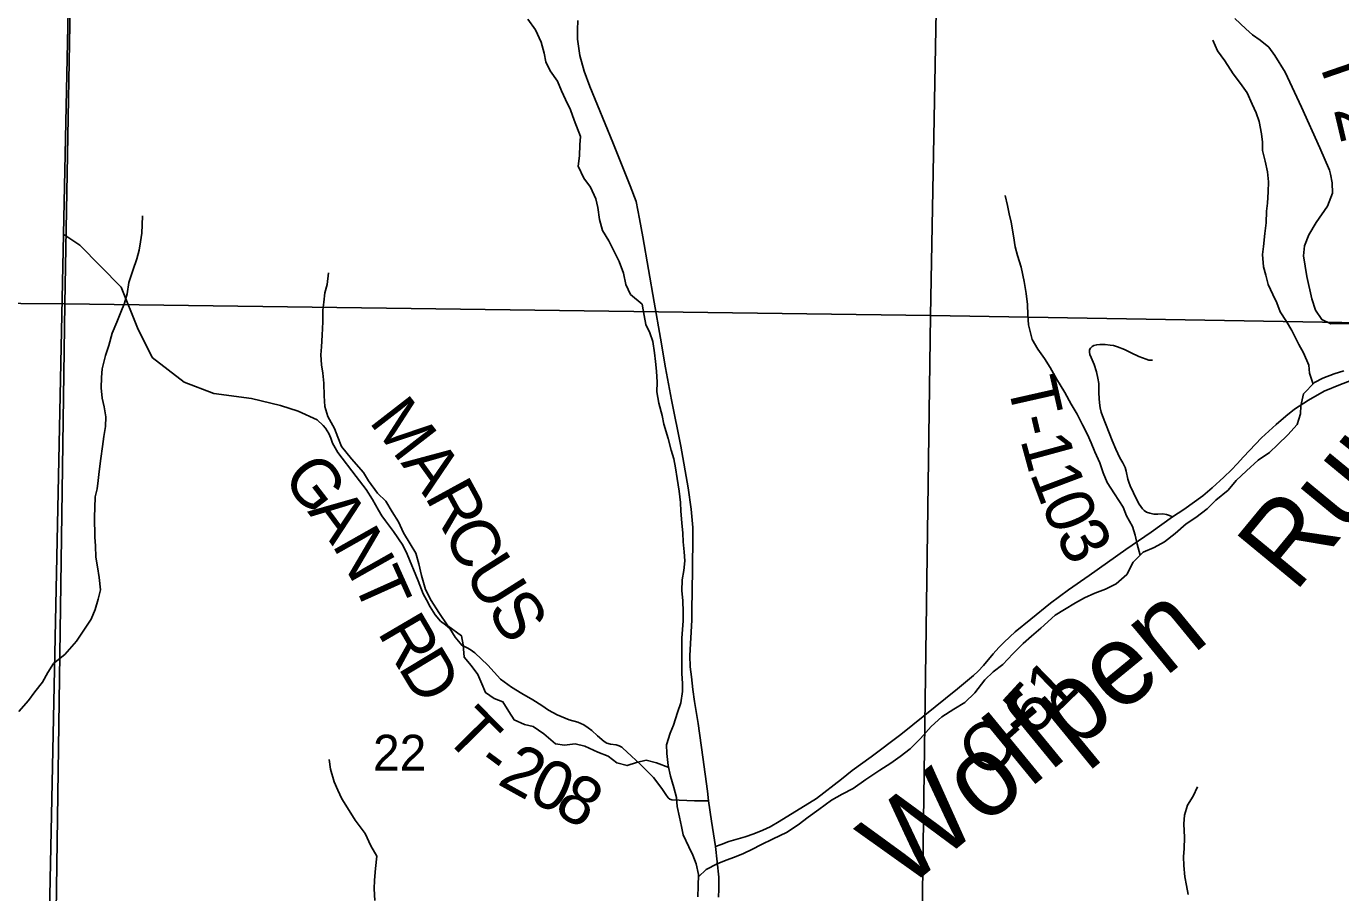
# Model space of a CAD drawing. Extents: x 0 to 191, y 0 to 55.
# Drawn here: x 144.942 to 145.71, y 18.996 to 19.502 of the extents above; entities that cross this region are included whole.
import ezdxf

# ---------------------------------------------------------------- set-up
doc = ezdxf.new("R2010")
doc.units = 0
for name, color, linetype in [('GM_X_Corporation', 7, 'Continuous'), ('GM_X_County_Road', 7, 'Continuous'), ('GM_X_County_Road_Text', 7, 'Continuous'), ('GM_X_Minor_River', 7, 'Continuous'), ('GM_X_Minor_River_Text', 7, 'Continuous'), ('GM_X_Section_Text', 7, 'Continuous'), ('GM_X_Township_Road', 7, 'Continuous'), ('GM_X_Township_Road_Text', 7, 'Continuous')]:
    doc.layers.add(name, color=color, linetype=linetype)

msp = doc.modelspace()

# ---------------------------------------------------------------- linework, layer by layer
at = {"layer": 'GM_X_Corporation'}
for points in [[(143.27549, 20.86338), (143.27549, 18.61761), (144.95109, 18.61761), (144.95114, 18.62602), (144.95248, 18.83447), (144.96379, 19.38085), (144.96901, 19.63307), (144.9877, 20.24306), (144.98772, 20.24394), (144.99193, 20.41256)], [(147.2922, 18.93707), (146.93654, 18.94104), (146.93471, 18.94106), (146.51062, 18.94581), (146.50863, 18.94583), (146.50158, 18.94609), (146.50143, 18.93552), (146.50148, 18.93291), (146.50364, 18.81472), (146.39631, 18.81676), (146.39292, 18.81682), (146.22157, 18.81892), (146.2193, 18.81895), (146.02179, 18.82137), (146.02132, 18.82137), (145.2726, 18.83055), (145.27127, 18.83057), (144.95248, 18.83447), (144.96379, 19.38085), (144.96901, 19.63307), (144.9877, 20.24306), (144.98772, 20.24394), (144.99193, 20.41256)]]:
    msp.add_lwpolyline(points, dxfattribs=at)
for points in [[(144.45738, 19.84668), (144.97358, 19.84025), (144.96449, 19.34012), (144.45116, 19.34394)], [(145.47935, 19.83503), (145.47009, 19.33338), (144.96449, 19.34012), (144.97358, 19.84025)], [(145.47935, 19.83503), (146.00338, 19.8309), (145.9964, 19.32433), (145.47009, 19.33338)], [(144.45116, 19.34394), (144.96449, 19.34012), (144.95737, 18.8349), (144.44459, 18.83967)], [(145.47009, 19.33338), (145.46297, 18.82758), (144.95737, 18.8349), (144.96449, 19.34012)], [(145.47009, 19.33338), (145.9964, 19.32433), (145.9888, 18.82212), (145.46297, 18.82758)]]:
    msp.add_lwpolyline(points, close=True, dxfattribs=at)
at = {"layer": 'GM_X_County_Road'}
for points in [[(145.26412, 19.50555), (145.26382, 19.50018), (145.26397, 19.49474), (145.26533, 19.48506), (145.2679, 19.47599), (145.27108, 19.46706), (145.28446, 19.4344), (145.29475, 19.40899), (145.29815, 19.39984), (145.30019, 19.38978), (145.30208, 19.3792), (145.30866, 19.34101), (145.31244, 19.31999), (145.31531, 19.30282), (145.31887, 19.28407), (145.32416, 19.257), (145.32847, 19.23258), (145.33029, 19.22025), (145.33127, 19.20944), (145.33119, 19.20407), (145.33097, 19.18517), (145.33089, 19.17246), (145.33074, 19.16135), (145.33059, 19.15545), (145.3296, 19.1348), (145.32968, 19.12823), (145.33044, 19.12233), (145.33134, 19.11484), (145.33233, 19.10781), (145.33429, 19.09503), (145.33709, 19.07545), (145.33981, 19.05548), (145.34049, 19.04996), (145.34223, 19.03802), (145.34443, 19.02327), (145.34548, 19.0142), (145.34639, 19.00535), (145.34647, 18.99839), (145.34624, 18.99363)], [(145.34443, 19.02327), (145.34778, 19.02434), (145.35238, 19.02608), (145.36176, 19.02894), (145.36686, 19.03068), (145.3722, 19.03267), (145.37643, 19.03478), (145.38171, 19.03777), (145.40346, 19.05132), (145.41813, 19.06263), (145.42422, 19.06766), (145.43547, 19.07559), (145.45281, 19.08854), (145.48587, 19.11533), (145.49507, 19.12304), (145.49781, 19.12552), (145.50098, 19.12894), (145.50663, 19.13578), (145.50993, 19.13938), (145.51303, 19.14255), (145.51956, 19.14858), (145.52869, 19.15604), (145.54019, 19.16536), (145.55063, 19.17307), (145.56275, 19.18139), (145.58413, 19.19668), (145.59892, 19.20681), (145.61142, 19.21564), (145.618, 19.22005), (145.629, 19.22801), (145.63447, 19.23261), (145.64132, 19.23884), (145.64591, 19.2431), (145.64907, 19.24659), (145.65286, 19.25071), (145.66334, 19.26183), (145.67186, 19.26956), (145.67748, 19.27454), (145.68254, 19.27858), (145.69079, 19.2838), (145.69988, 19.28902), (145.70948, 19.29307), (145.71925, 19.29677)]]:
    msp.add_lwpolyline(points, dxfattribs=at)
at = {"layer": 'GM_X_Minor_River'}
for points in [[(145.32351, 19.04026), (145.32212, 19.04651), (145.32169, 19.05181), (145.32011, 19.05767), (145.31815, 19.06429), (145.31695, 19.07053), (145.31612, 19.07754), (145.31588, 19.08266), (145.31808, 19.08932), (145.31993, 19.09408), (145.32231, 19.1015), (145.32434, 19.10702), (145.32522, 19.11366), (145.32517, 19.1184), (145.32492, 19.12428), (145.32477, 19.13869), (145.32489, 19.14494), (145.32522, 19.14988), (145.32555, 19.155), (145.32568, 19.16012), (145.32543, 19.16695), (145.3248, 19.17244), (145.32511, 19.17889), (145.326, 19.1844), (145.32651, 19.19009), (145.32627, 19.19521), (145.32564, 19.20108), (145.3254, 19.2062), (145.32477, 19.21226), (145.32432, 19.21908), (145.32408, 19.22401), (145.32326, 19.23064), (145.32204, 19.23821), (145.32122, 19.24427), (145.32022, 19.24957), (145.31866, 19.25467), (145.31688, 19.26148), (145.31433, 19.2698), (145.31334, 19.27491), (145.31137, 19.2821), (145.31016, 19.28872), (145.31048, 19.29441), (145.31004, 19.30086), (145.30942, 19.30635), (145.30879, 19.31146), (145.30797, 19.31809), (145.30621, 19.32319), (145.30389, 19.3281), (145.30289, 19.33321), (145.30169, 19.33984), (145.29481, 19.34565), (145.2921, 19.35131), (145.29071, 19.35812), (145.28818, 19.36492), (145.2847, 19.3719), (145.28218, 19.37681), (145.27852, 19.38303), (145.27676, 19.38927), (145.27574, 19.39628), (145.27455, 19.40139), (145.27145, 19.40818), (145.26761, 19.41345), (145.26432, 19.42044), (145.26501, 19.42651), (145.26532, 19.43297), (145.26565, 19.4379), (145.26196, 19.44735), (145.25981, 19.45339), (145.25691, 19.45943), (145.25459, 19.46453), (145.25226, 19.4702), (145.24803, 19.47622), (145.24551, 19.48151), (145.24451, 19.48643), (145.24274, 19.49286), (145.23945, 19.50022), (145.23484, 19.50644)], [(145.69342, 19.29327), (145.69136, 19.2996), (145.69094, 19.30433), (145.68783, 19.31151), (145.68513, 19.31641), (145.68107, 19.32452), (145.67799, 19.3298), (145.67415, 19.33545), (145.6722, 19.34074), (145.66987, 19.34565), (145.66716, 19.3515), (145.66578, 19.35679), (145.6646, 19.36171), (145.66396, 19.36891), (145.66448, 19.37366), (145.66534, 19.38125), (145.66604, 19.38733), (145.66635, 19.39416), (145.66687, 19.39891), (145.66718, 19.40555), (145.6675, 19.41143), (145.66687, 19.41711), (145.66548, 19.42336), (145.6639, 19.4296), (145.66385, 19.43453), (145.66342, 19.43946), (145.66202, 19.44665), (145.66027, 19.45156), (145.65794, 19.45666), (145.65503, 19.46327), (145.651, 19.46873), (145.64678, 19.47437), (145.64197, 19.4821), (145.63774, 19.48794), (145.63484, 19.49417)], [(145.59244, 19.19336), (145.59072, 19.19978), (145.58953, 19.20508), (145.58796, 19.20999), (145.58449, 19.2164), (145.58255, 19.22132), (145.57754, 19.22923), (145.57312, 19.23582), (145.57079, 19.24149), (145.56884, 19.24734), (145.56593, 19.25376), (145.5638, 19.25886), (145.56166, 19.26377), (145.55876, 19.26943), (145.55567, 19.27565), (145.5522, 19.2815), (145.54854, 19.28829), (145.54372, 19.29639), (145.53987, 19.30299), (145.53659, 19.30827), (145.53275, 19.31373), (145.52947, 19.31938), (145.5273, 19.3279), (145.52686, 19.33377), (145.52661, 19.33965), (145.52598, 19.34609), (145.52477, 19.35309), (145.52298, 19.36161), (145.52083, 19.36841), (145.51945, 19.37333), (145.51844, 19.37977), (145.51722, 19.38772), (145.51603, 19.39264), (145.51504, 19.39756), (145.51365, 19.40342)], [(144.98461, 19.24219), (144.98548, 19.24979), (144.98655, 19.25681), (144.98724, 19.2627), (144.98832, 19.2684), (144.98845, 19.27409), (144.98744, 19.27996), (144.98626, 19.28507), (144.98582, 19.29113), (144.98594, 19.29701), (144.98627, 19.30214), (144.98827, 19.30993), (144.99029, 19.31583), (144.99211, 19.32306), (144.99489, 19.32934), (144.99729, 19.33524), (144.99932, 19.34058), (145.00097, 19.3459), (145.00184, 19.35255), (145.00423, 19.35959), (145.00662, 19.36644), (145.0079, 19.37138), (145.00879, 19.37633), (145.0095, 19.38145), (145.00964, 19.38619), (145.00996, 19.39151)], [(145.31718, 19.06935), (145.31012, 19.07198), (145.30404, 19.07363), (145.29838, 19.07224), (145.29291, 19.07048), (145.28683, 19.07213), (145.28187, 19.07606), (145.27579, 19.07827), (145.26818, 19.0818), (145.26248, 19.08326), (145.25624, 19.08244), (145.25112, 19.08314), (145.24425, 19.08895), (145.23795, 19.09325), (145.23302, 19.09453), (145.22693, 19.09712), (145.22385, 19.10202), (145.22039, 19.10767), (145.21526, 19.1097), (145.21011, 19.11306), (145.20797, 19.11816), (145.20565, 19.12364), (145.20181, 19.12891), (145.19778, 19.1338), (145.19714, 19.141), (145.19614, 19.1463), (145.18812, 19.15209), (145.18293, 19.15982), (145.17851, 19.16679), (145.17522, 19.1732), (145.17287, 19.18152), (145.17128, 19.18833), (145.16951, 19.19457), (145.16624, 19.20004), (145.16239, 19.20644), (145.15948, 19.21286), (145.15563, 19.2187), (145.15197, 19.22492), (145.14719, 19.22962), (145.14182, 19.23677), (145.13892, 19.24167), (145.13203, 19.24956), (145.12608, 19.25671), (145.12395, 19.26219), (145.122, 19.26729), (145.11814, 19.27426), (145.11638, 19.28013), (145.11593, 19.28638), (145.11586, 19.29377), (145.11523, 19.29965), (145.11442, 19.30457), (145.11399, 19.31025), (145.1145, 19.315), (145.11481, 19.32183), (145.11511, 19.32961), (145.11523, 19.33644), (145.11575, 19.34118), (145.11645, 19.3465), (145.11773, 19.35144), (145.1186, 19.35828)], [(145.33459, 19.00556), (145.33897, 19.0097), (145.34556, 19.01318), (145.35065, 19.01532), (145.35555, 19.01708), (145.36083, 19.01921), (145.36611, 19.02173), (145.371, 19.02425), (145.37816, 19.02773), (145.38589, 19.03141), (145.39285, 19.03585), (145.39867, 19.04027), (145.40487, 19.04488), (145.4122, 19.05026), (145.41841, 19.05374), (145.42482, 19.05703), (145.43233, 19.06241), (145.44042, 19.0678), (145.44682, 19.07185), (145.45227, 19.0757), (145.45809, 19.08031), (145.46428, 19.08625), (145.47045, 19.09333), (145.47664, 19.09889), (145.4836, 19.10351), (145.49019, 19.10737), (145.496, 19.11293), (145.50179, 19.12057), (145.50666, 19.12517), (145.5123, 19.12959), (145.51811, 19.13571), (145.5241, 19.14184), (145.52898, 19.14606), (145.53442, 19.15067), (145.54286, 19.15834), (145.54832, 19.16162), (145.55472, 19.16548), (145.55999, 19.16837), (145.56602, 19.17109), (145.57225, 19.17343), (145.57846, 19.17652), (145.58465, 19.18209), (145.58836, 19.18933), (145.59417, 19.19508), (145.60058, 19.1978), (145.60661, 19.20108), (145.61299, 19.20608), (145.61938, 19.21164), (145.62502, 19.2153), (145.63159, 19.22048), (145.63665, 19.22547), (145.64379, 19.23123), (145.64846, 19.23696), (145.65465, 19.24253), (145.6614, 19.24885), (145.66798, 19.25328), (145.67286, 19.25788), (145.67867, 19.26363), (145.6841, 19.26956), (145.68612, 19.27584), (145.68626, 19.28058), (145.68789, 19.28761), (145.69426, 19.29413), (145.69916, 19.29664), (145.70576, 19.29917), (145.71142, 19.30094)], [(144.93759, 19.10196), (144.94339, 19.10847), (144.94693, 19.11344), (144.95142, 19.11917), (144.95458, 19.12489), (144.95793, 19.13004), (144.96451, 19.13542), (144.97143, 19.14308), (144.97609, 19.15014), (144.97982, 19.15605), (144.98222, 19.16158), (144.98405, 19.16766), (144.98532, 19.17318), (144.98449, 19.18037), (144.98367, 19.18662), (144.98267, 19.19211), (144.98241, 19.19875), (144.98198, 19.20386), (144.98186, 19.21581), (144.98199, 19.22093), (144.9823, 19.22738), (144.98339, 19.23213), (144.98391, 19.23688), (144.98461, 19.24219)], [(145.14566, 18.99163), (145.14521, 18.99845), (145.14535, 19.00357), (145.14603, 19.0104), (145.14672, 19.01762), (145.14325, 19.02365), (145.13995, 19.03082), (145.13401, 19.03853), (145.12958, 19.04588), (145.1263, 19.05097), (145.12398, 19.05607), (145.12185, 19.06097), (145.11969, 19.06835), (145.11887, 19.07403)], [(145.62046, 18.99511), (145.61946, 19.00041), (145.61865, 19.00552), (145.61801, 19.01215), (145.61777, 19.01727), (145.6181, 19.02201), (145.61842, 19.02846), (145.61795, 19.03642), (145.61828, 19.04154), (145.62011, 19.04744), (145.62347, 19.05259), (145.62587, 19.05812)], [(145.33421, 18.99392), (145.33433, 18.99999), (145.33464, 19.00681), (145.33325, 19.01306), (145.33131, 19.01816), (145.32899, 19.02306), (145.32569, 19.03005), (145.3247, 19.03497), (145.32351, 19.04026)]]:
    msp.add_lwpolyline(points, dxfattribs=at)
at = {"layer": 'GM_X_Township_Road'}
for points in [[(145.70355, 19.4159), (145.70308, 19.41818), (145.69735, 19.43115), (145.68675, 19.45506), (145.67715, 19.47544), (145.67109, 19.4852), (145.66755, 19.49009), (145.6625, 19.49413), (145.65812, 19.49716), (145.65425, 19.5007), (145.64785, 19.50676)], [(145.78526, 19.32068), (145.77903, 19.32254), (145.76993, 19.32355), (145.74855, 19.32523), (145.73002, 19.32877), (145.70375, 19.32843), (145.69853, 19.33095), (145.69483, 19.33651), (145.69281, 19.34308), (145.68978, 19.35605), (145.68792, 19.36817), (145.68843, 19.3739), (145.69096, 19.38046), (145.69517, 19.3877), (145.7019, 19.39713), (145.70476, 19.40471), (145.7046, 19.41077), (145.70355, 19.4159)], [(145.29038, 19.08057), (145.28972, 19.08114), (145.28818, 19.08192), (145.28649, 19.0826), (145.28315, 19.08291), (145.28102, 19.08364), (145.27958, 19.08456), (145.27557, 19.08793), (145.27223, 19.09091), (145.27018, 19.09259), (145.26768, 19.09431), (145.26406, 19.09574), (145.25909, 19.09717), (145.25207, 19.10004), (145.24704, 19.10284), (145.243, 19.10565), (145.23774, 19.10877), (145.23137, 19.11256), (145.22539, 19.11632), (145.21885, 19.1209), (145.21149, 19.12907), (145.20394, 19.13637), (145.20121, 19.1382), (145.19956, 19.13926), (145.19633, 19.14072), (145.19251, 19.14553), (145.18939, 19.1505), (145.18681, 19.15274), (145.18397, 19.15474), (145.18088, 19.15847), (145.17782, 19.16322), (145.17569, 19.16717), (145.17381, 19.1708), (145.17094, 19.17829), (145.16443, 19.19388), (145.16193, 19.19921), (145.15651, 19.20724), (145.15182, 19.21337), (145.14974, 19.21637), (145.14775, 19.21968), (145.14424, 19.22595), (145.14056, 19.2317), (145.13464, 19.23926), (145.12402, 19.25329), (145.1209, 19.25871), (145.11992, 19.26163), (145.11863, 19.2643), (145.11672, 19.26742), (145.11537, 19.26908), (145.11192, 19.27247), (145.10071, 19.27746), (145.0905, 19.28073), (145.07355, 19.28478), (145.05159, 19.28767), (145.03425, 19.29441), (145.01557, 19.30885), (145.0069, 19.32619), (144.99746, 19.34988), (144.97324, 19.37432), (144.96389, 19.38059)], [(145.61142, 19.21564), (145.60968, 19.2165), (145.60793, 19.21711), (145.6057, 19.21743), (145.60284, 19.21724), (145.60053, 19.21735), (145.59806, 19.21783), (145.59623, 19.21854), (145.5949, 19.21942), (145.59387, 19.2204), (145.59199, 19.22319), (145.59061, 19.22557), (145.58668, 19.23388), (145.58591, 19.2359), (145.58535, 19.23773), (145.58437, 19.2424), (145.58371, 19.24447), (145.58227, 19.24731), (145.58065, 19.25017), (145.57943, 19.25264), (145.57829, 19.25519), (145.57622, 19.26028), (145.57057, 19.27472), (145.5698, 19.27687), (145.56922, 19.27933), (145.56874, 19.28225), (145.5685, 19.28475), (145.56832, 19.28812), (145.56826, 19.2935), (145.56784, 19.29674), (145.56702, 19.30032), (145.56556, 19.30465), (145.56378, 19.30881), (145.56306, 19.31054), (145.56282, 19.31197), (145.56298, 19.31322), (145.56357, 19.31428), (145.56439, 19.31521), (145.5654, 19.31582), (145.56715, 19.31624), (145.56901, 19.31632), (145.57203, 19.3163), (145.57503, 19.31603), (145.57689, 19.31579), (145.57922, 19.3151), (145.58328, 19.31338), (145.58732, 19.31147), (145.59175, 19.3094), (145.59597, 19.30775), (145.59764, 19.30727), (145.59968, 19.30714)], [(145.34049, 19.04996), (145.33686, 19.04981), (145.33233, 19.04989), (145.32325, 19.05034), (145.31906, 19.05053), (145.3178, 19.0509), (145.31693, 19.05163), (145.31554, 19.05367), (145.31319, 19.05702), (145.30831, 19.0635), (145.30073, 19.07106), (145.29267, 19.07858), (145.29038, 19.08057)]]:
    msp.add_lwpolyline(points, dxfattribs=at)

# ---------------------------------------------------------------- texts
at = {"layer": 'GM_X_County_Road_Text'}
for s, rotation, p in [('1', 44.16467, (145.54255, 19.09974)), ('5', 47.41446, (145.53101, 19.08716)), ('C', 40.08142, (145.50161, 19.0616)), ('-', 41.9111, (145.52021, 19.07727))]:
    msp.add_text(s, height=0.02841, rotation=rotation, dxfattribs=at).set_placement(p)
at = {"layer": 'GM_X_Minor_River_Text'}
for s, height, rotation, p in [('Run', 0.047345, 50.49758, (145.68268, 19.17072)), ('Wolfpen', 0.047344, 39.35597, (145.45457, 18.99677))]:
    msp.add_text(s, height=height, rotation=rotation, dxfattribs=at).set_placement(p)
at = {"layer": 'GM_X_Section_Text'}
msp.add_text('22', height=0.020928, rotation=0.00001, dxfattribs=at).set_placement((145.14449, 19.06753))
at = {"layer": 'GM_X_Township_Road_Text'}
for s, rotation, p in [('T', 288.99739, (145.6955, 19.48426)), ('2', 283.29029, (145.70544, 19.45367)), ('T', 282.72126, (145.51469, 19.29413)), ('M', 307.79443, (145.14166, 19.2713)), ('-', 283.28961, (145.51944, 19.2731)), ('1', 285.24194, (145.52238, 19.26072)), ('A', 305.63635, (145.16038, 19.24716)), ('G', 307.52417, (145.09078, 19.23851)), ('1', 290.57439, (145.52787, 19.2411)), ('R', 298.67059, (145.17446, 19.22761)), ('0', 292.41861, (145.53438, 19.22378)), ('A', 306.53331, (145.10593, 19.21878)), ('C', 294.42813, (145.18541, 19.20764)), ('3', 298.77329, (145.54254, 19.20451)), ('N', 299.48555, (145.12031, 19.19947)), ('T', 294.19746, (145.1323, 19.17833)), ('U', 302.299, (145.19708, 19.18265)), ('S', 302.76712, (145.21058, 19.1613)), ('R', 300.37696, (145.14677, 19.14831)), ('D', 301.12081, (145.15878, 19.12783)), ('T', 314.56361, (145.18505, 19.0875)), ('2', 331.01391, (145.21638, 19.06005)), ('-', 323.41474, (145.20356, 19.06922)), ('0', 335.66924, (145.23394, 19.05044)), ('8', 329.1371, (145.24913, 19.04362))]:
    msp.add_text(s, height=0.02841, rotation=rotation, dxfattribs=at).set_placement(p)

doc.saveas('drawing.dxf')
